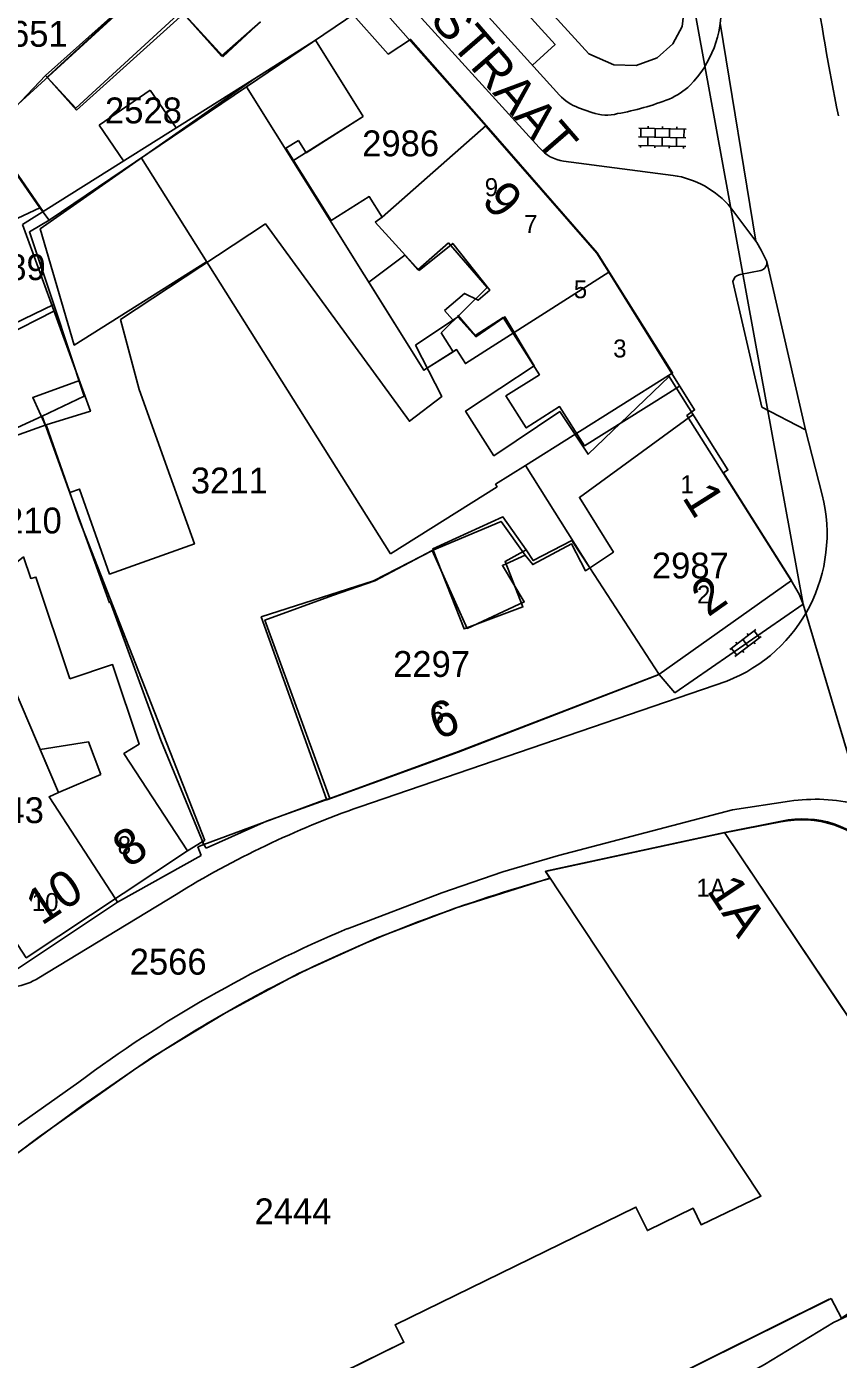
# Model space of a CAD drawing. Extents: x 148816 to 151297, y 399515 to 402500.
# Drawn here: x 149846 to 149902.5, y 400021.3 to 400114.1 of the extents above; entities that cross this region are included whole.
import ezdxf

# ---------------------------------------------------------------- set-up
doc = ezdxf.new("R2010")
doc.units = 0
for name, color, linetype in [('B01 Hoofdgebouw  [D] Norm', 7, 'Continuous'), ('B01 Hoofdgebouw  [T] Norm', 7, 'Continuous'), ('B01 hoofgebouw', 7, 'Continuous'), ('B02 Bijgebouw  [D] Norm', 7, 'Continuous'), ('G01 perceelsgrens', 7, 'Continuous'), ('S02 Open verharding  Norm', 7, 'Continuous'), ('T04 Haag heg  [D] Gem', 7, 'Continuous'), ('T09 Insteek water  [T] Norm', 7, 'Continuous'), ('V00 Kant verharding algemeen  [T] Norm', 7, 'Continuous'), ('V00 Kant verharding algemeen secundair  [T] Gem', 7, 'Continuous'), ('Z01 perceelnummer', 7, 'Continuous'), ('Z02 huisnummer', 7, 'Continuous'), ('Z02 Huisnummer  [Tekst] Norm', 7, 'Continuous'), ('Z06 straatnaam', 7, 'Continuous')]:
    doc.layers.add(name, color=color, linetype=linetype)

msp = doc.modelspace()

# ---------------------------------------------------------------- linework, layer by layer
at = {"layer": 'B01 Hoofdgebouw  [D] Norm'}
for points in [[(149845.726, 400100.28), (149861.9, 400110.45)], [(149847.37, 400086.35), (149850.459, 400087.292), (149845.726, 400100.28)], [(149853.867, 400088.815), (149852.562, 400093.687), (149862.642, 400100.331), (149872.671, 400086.603), (149874.921, 400088.312), (149873.102, 400091.895)], [(149870.289, 400100.456), (149870.77, 400100.81)], [(149870.289, 400100.456), (149873.356, 400097.085)], [(149873.356, 400097.085), (149875.684, 400098.98), (149878.267, 400095.714), (149877.457, 400095.023), (149876.514, 400095.501), (149875.123, 400094.297)], [(149890.748, 400089.707), (149885.107, 400084.308), (149883.136, 400087.273), (149878.552, 400084.195), (149876.58, 400087.312), (149881.367, 400090.467), (149879.318, 400093.863), (149877.292, 400092.479), (149876.04, 400093.87), (149873.102, 400091.895)], [(149875.123, 400094.297), (149875.668, 400093.675)], [(149853.867, 400088.815), (149856.02, 400082.78)], [(149867.31, 400074.48), (149870.261, 400075.501), (149874.265, 400077.609), (149876.68, 400072.18), (149880.66, 400074.034), (149879.149, 400076.568), (149880.721, 400077.289), (149881.257, 400076.631), (149883.944, 400078.071), (149884.919, 400076.194), (149886.869, 400077.502), (149884.512, 400081.304), (149892.425, 400087.059)], [(149899.26, 400075.51), (149890.04, 400068.98), (149876.08, 400063.62), (149867.14, 400060.36)], [(149902.04, 400025.57), (149865.869, 400007.623), (149866.921, 400005.543), (149855.774, 400000)]]:
    msp.add_lwpolyline(points, dxfattribs=at)
at = {"layer": 'B01 Hoofdgebouw  [T] Norm'}
for p, q in [((149866.13, 400113.11), (149861.9, 400110.45)), ((149869.46, 400107.8), (149866.13, 400113.11)), ((149865.48, 400105.28), (149869.46, 400107.8)), ((149878.01, 400107.17), (149870.77, 400100.81)), ((149885.75, 400098.32), (149878.01, 400107.17)), ((149864.06, 400105.6), (149864.94, 400106.13)), ((149864.94, 400106.13), (149865.48, 400105.28)), ((149867.22, 400100.57), (149864.06, 400105.6)), ((149869.88, 400102.23), (149867.22, 400100.57)), ((149870.77, 400100.81), (149869.88, 400102.23)), ((149890.99, 400089.96), (149885.75, 400098.32)), ((149890.71, 400089.78), (149890.99, 400089.96)), ((149894.85, 400083.21), (149890.71, 400089.78)), ((149847.37, 400086.35), (149849.04, 400081.64)), ((149857.7, 400078.07), (149856.02, 400082.78)), ((149894.54, 400083.02), (149894.85, 400083.21)), ((149899.26, 400075.51), (149894.54, 400083.02)), ((149849.04, 400081.64), (149849.7, 400081.88)), ((149849.7, 400081.88), (149851.8, 400075.97)), ((149851.8, 400075.97), (149857.7, 400078.07)), ((149846.31, 400075.66), (149845.8, 400077.16)), ((149846.67, 400075.76), (149846.31, 400075.66)), ((149849.02, 400068.68), (149846.67, 400075.76)), ((149890.04, 400068.98), (149899.26, 400075.51)), ((149867.31, 400074.48), (149862.61, 400072.77)), ((149862.61, 400072.77), (149867.14, 400060.36)), ((149852.01, 400069.67), (149849.02, 400068.68)), ((149853.85, 400064.12), (149852.01, 400069.67)), ((149876.08, 400063.62), (149890.04, 400068.98)), ((149852.79, 400063.48), (149853.85, 400064.12)), ((149857.23, 400056.7), (149852.79, 400063.48)), ((149867.14, 400060.36), (149876.08, 400063.62)), ((149882.15, 400055.29), (149894.61, 400057.99)), ((149894.61, 400057.99), (149911.2, 400033.26)), ((149846, 400049.27), (149857.23, 400056.7)), ((149897.14, 400032.69), (149882.15, 400055.29)), ((149892.98, 400030.69), (149897.14, 400032.69)), ((149871.67, 400023.72), (149888.44, 400031.92)), ((149888.44, 400031.92), (149889.24, 400030.29)), ((149889.24, 400030.29), (149892.42, 400031.84)), ((149892.42, 400031.84), (149892.98, 400030.69)), ((149902.76, 400024.2), (149902.04, 400025.57)), ((149872.29, 400022.52), (149871.67, 400023.72)), ((149860.9, 400016.92), (149872.29, 400022.52))]:
    msp.add_line(p, q, dxfattribs=at)
at = {"layer": 'B01 hoofgebouw'}
for points in [[(149853.38, 400116.05), (149847.46, 400110.55), (149849.45, 400108.38), (149856.8, 400115.13), (149859.7, 400111.98), (149862.3, 400114.4)], [(149869.46, 400107.8), (149866.13, 400113.11), (149861.9, 400110.45)], [(149858.554, 400097.702), (149849.333, 400091.898), (149846.955, 400099.98), (149861.9, 400110.45)], [(149864.551, 400104.71), (149869.46, 400107.8)], [(149899.26, 400075.51), (149894.54, 400083.02), (149894.85, 400083.21), (149890.71, 400089.78), (149890.99, 400089.96), (149885.75, 400098.32), (149878.01, 400107.17), (149870.77, 400100.81)], [(149871.348, 400077.378), (149854.021, 400104.903)], [(149870.77, 400100.81), (149869.88, 400102.23), (149867.22, 400100.57), (149864.06, 400105.6)], [(149872.362, 400098.157), (149873.25, 400097.14), (149875.39, 400099.01)], [(149875.39, 400099.01), (149878.091, 400095.912)], [(149872.362, 400098.157), (149869.836, 400096.275)], [(149876.568, 400090.615), (149886.553, 400096.975)], [(149873.675, 400090.148), (149869.836, 400096.275)], [(149878.091, 400095.912), (149874.891, 400092.748)], [(149876.03, 400093.99), (149877.24, 400092.57), (149879.2, 400093.81), (149881.72, 400089.84), (149879.39, 400088.36), (149880.8, 400086.14), (149883.13, 400087.62), (149884.85, 400084.9), (149890.719, 400088.565)], [(149875.718, 400091.437), (149874.891, 400092.748)], [(149873.675, 400090.148), (149875.718, 400091.437)], [(149875.718, 400091.437), (149875.955, 400091.586), (149876.568, 400090.615)], [(149890.719, 400088.565), (149891.48, 400089.04)], [(149847.37, 400086.35), (149849.04, 400081.64), (149849.7, 400081.88), (149851.8, 400075.97), (149857.7, 400078.07), (149856.02, 400082.78)], [(149880.761, 400083.529), (149878.669, 400082.215), (149878.776, 400082.045), (149871.348, 400077.378)], [(149880.761, 400083.529), (149885.22, 400076.41)], [(149885.22, 400076.41), (149883.98, 400078.3), (149881.29, 400076.91), (149880.8, 400077.65), (149879.33, 400076.85), (149880.57, 400073.68), (149876.48, 400072.15), (149874.32, 400077.63), (149870.16, 400075.49), (149867.31, 400074.48)], [(149849.02, 400068.68), (149852.01, 400069.67), (149853.85, 400064.12), (149852.79, 400063.48), (149857.23, 400056.7), (149846, 400049.27), (149841.54, 400056.08), (149841.11, 400055.81), (149838.59, 400059.58), (149836.87, 400063.28), (149840.39, 400064.92), (149841.45, 400062.65), (149843.65, 400064.09), (149844.25, 400063.23), (149845.2, 400063.84), (149843.83, 400065.99), (149843.12, 400065.63), (149839.71, 400073.16), (149842.3, 400074.37), (149845.8, 400077.16), (149846.31, 400075.66), (149846.67, 400075.76), (149849.02, 400068.68)], [(149867.31, 400074.48), (149862.61, 400072.77), (149867.14, 400060.36), (149876.08, 400063.62), (149890.04, 400068.98), (149899.26, 400075.51)], [(149851.19, 400062.02), (149850.32, 400064.3), (149846.97, 400063.76), (149848.25, 400060.76), (149851.19, 400062.02)], [(149851.358, 400000), (149847.03, 400008.59), (149861.44, 400015.85), (149860.9, 400016.92), (149872.29, 400022.52), (149871.67, 400023.72), (149888.44, 400031.92), (149889.24, 400030.29), (149892.42, 400031.84), (149892.98, 400030.69), (149897.14, 400032.69), (149882.15, 400055.29), (149894.61, 400057.99), (149911.2, 400033.26), (149907.93, 400031.05), (149909.5, 400028.73), (149902.76, 400024.2), (149902.04, 400025.57)], [(149856.71, 400000.48), (149866.96, 400005.61), (149865.94, 400007.66), (149901.89, 400025.52)]]:
    msp.add_lwpolyline(points, dxfattribs=at)
at = {"layer": 'B02 Bijgebouw  [D] Norm'}
for p, q in [((149847.333, 400110.651), (149853.365, 400116.066)), ((149856.939, 400114.95), (149849.482, 400108.257)), ((149859.585, 400112.002), (149856.939, 400114.95)), ((149859.585, 400112.002), (149862.3, 400114.4)), ((149849.482, 400108.257), (149847.333, 400110.651)), ((149851.064, 400107.209), (149854.624, 400109.648)), ((149854.624, 400109.648), (149856.431, 400107.011)), ((149852.775, 400104.712), (149851.064, 400107.209))]:
    msp.add_line(p, q, dxfattribs=at)
msp.add_lwpolyline([(149849.698, 400089.427), (149846.452, 400088.255), (149847.343, 400086.304)], dxfattribs=at)
at = {"layer": 'G01 perceelsgrens'}
for points in [[(149860.38, 400139.57), (149865.93, 400133.25), (149885.17, 400112.17), (149886.91, 400111.39), (149888.46, 400111.35), (149889.92, 400111.9), (149891.02, 400112.86), (149891.67, 400114.07), (149891.85, 400115.64), (149891.46, 400121.12)], [(149843.27, 400106.72), (149861.51, 400123.37)], [(149891.46, 400121.12), (149900.09, 400073.87)], [(149869, 400115.06), (149870.24, 400115.87), (149878.02, 400107.1), (149885.73, 400098.3), (149886.553, 400096.975)], [(149861.318, 400109.871), (149869, 400115.06)], [(149847.58, 400100.59), (149861.318, 400109.871)], [(149861.318, 400109.871), (149873.675, 400090.148), (149875.955, 400091.586), (149876.568, 400090.615), (149886.553, 400096.975)], [(149843.27, 400106.72), (149846.94, 400101.46)], [(149823.81, 400090.59), (149846.94, 400101.46)], [(149846.94, 400101.46), (149847.58, 400100.59)], [(149847.91, 400094.72), (149846.22, 400099.78), (149847.58, 400100.59)], [(149886.553, 400096.975), (149890.933, 400089.92)], [(149826.59, 400084.71), (149844.4, 400093.04), (149847.91, 400094.72)], [(149847.1, 400086.95), (149850.02, 400088.34), (149847.91, 400094.72)], [(149880.761, 400083.529), (149890.71, 400089.78), (149890.933, 400089.92)], [(149890.933, 400089.92), (149892.52, 400087.39), (149891.99, 400086.99), (149899.24, 400075.51), (149899.8, 400074.57), (149900.09, 400073.87)], [(149838.79, 400083.15), (149847.1, 400086.95)], [(149847.1, 400086.95), (149851.797, 400073.969)], [(149880.761, 400083.529), (149885.22, 400076.41)], [(149885.22, 400076.41), (149883.98, 400078.3), (149881.29, 400076.91), (149880.8, 400077.65), (149879.18, 400079.94), (149874.29, 400077.72), (149874.32, 400077.63), (149870.16, 400075.49), (149862.36, 400072.99), (149866.9, 400060.31)], [(149890.05, 400068.98), (149885.22, 400076.41)], [(149851.797, 400073.969), (149851.856, 400073.991)], [(149858.36, 400057.145), (149855.359, 400064.416), (149851.856, 400073.991)], [(149890.05, 400068.98), (149891.15, 400067.71), (149900.09, 400073.87)], [(149900.09, 400073.87), (149905.29, 400056.46)], [(149843.851, 400071.201), (149845.18, 400067.95), (149848.25, 400060.76), (149847.58, 400060.47), (149852.2, 400053.37), (149852.34, 400053.13)], [(149866.9, 400060.31), (149866.92, 400060.25), (149876.07, 400063.58), (149890.05, 400068.98)], [(149858.36, 400057.145), (149866.9, 400060.31)], [(149815.66, 400013.72), (149818.79, 400016.16), (149835.59, 400028.47), (149849.87, 400038.97), (149854.81, 400042.38), (149859.91, 400045.47), (149864.96, 400048.17), (149870.42, 400050.65), (149875.86, 400052.73), (149882.45, 400054.8), (149882.14, 400055.26), (149894.59, 400057.97), (149898.52, 400058.72)], [(149857.943, 400056.987), (149858.36, 400057.145)], [(149858.163, 400056.376), (149857.943, 400056.987)], [(149852.34, 400053.13), (149858.163, 400056.376)], [(149844.03, 400047.62), (149852.34, 400053.13)]]:
    msp.add_lwpolyline(points, dxfattribs=at)
msp.add_arc((149899.977, 400051.816), 7.056, 41.15921, 101.92012, dxfattribs=at)
at = {"layer": 'S02 Open verharding  Norm'}
for p, q in [((149888.639, 400106.997), (149891.939, 400106.916)), ((149888.789, 400106.994), (149888.775, 400106.394)), ((149889.289, 400106.981), (149889.293, 400107.131)), ((149889.789, 400106.969), (149889.774, 400106.369)), ((149890.289, 400106.957), (149890.293, 400107.107)), ((149890.789, 400106.945), (149890.774, 400106.345)), ((149891.289, 400106.932), (149891.292, 400107.082)), ((149891.789, 400106.92), (149891.774, 400106.32)), ((149888.625, 400106.398), (149891.924, 400106.317)), ((149889.275, 400106.382), (149889.26, 400105.782)), ((149890.274, 400106.357), (149890.259, 400105.757)), ((149891.259, 400105.733), (149891.274, 400106.333)), ((149888.61, 400105.798), (149891.909, 400105.717)), ((149888.76, 400105.794), (149888.756, 400105.644)), ((149889.76, 400105.77), (149889.756, 400105.62)), ((149890.759, 400105.745), (149890.756, 400105.595)), ((149891.759, 400105.72), (149891.755, 400105.57)), ((149894.972, 400070.708), (149896.8, 400072.105)), ((149895.336, 400070.231), (149897.164, 400071.628)), ((149896.192, 400071.829), (149896.283, 400071.71)), ((149897.045, 400071.537), (149896.681, 400072.013)), ((149895.455, 400070.323), (149895.091, 400070.799)), ((149895.397, 400071.222), (149895.489, 400071.103)), ((149895.853, 400070.626), (149895.944, 400070.507)), ((149895.886, 400071.406), (149896.25, 400070.93)), ((149896.647, 400071.233), (149896.739, 400071.114))]:
    msp.add_line(p, q, dxfattribs=at)
at = {"layer": 'T04 Haag heg  [D] Gem'}
for p, q in [((149839.738, 400111.959), (149847.181, 400101.195)), ((149847.333, 400110.651), (149843.452, 400106.588)), ((149847.916, 400094.269), (149844.468, 400092.501)), ((149843.026, 400084.783), (149847.37, 400086.35)), ((149849.04, 400081.64), (149849.663, 400079.815)), ((149849.663, 400079.815), (149858.431, 400057.434)), ((149858.431, 400057.434), (149858.24, 400057.34))]:
    msp.add_line(p, q, dxfattribs=at)
msp.add_lwpolyline([(149874.265, 400077.609), (149879.052, 400079.634), (149880.721, 400077.289)], dxfattribs=at)
at = {"layer": 'T09 Insteek water  [T] Norm'}
msp.add_line((149914.8, 400029.86), (149902.19, 400023.88), dxfattribs=at)
msp.add_lwpolyline([(149902.19, 400023.88), (149897.398, 400020.975), (149885.126, 400014.209), (149874.984, 400008.46), (149866.312, 400003.526), (149860.329, 400000.067)], dxfattribs=at)
at = {"layer": 'V00 Kant verharding algemeen  [T] Norm'}
for p, q in [((149900.244, 400085.992), (149897.2, 400087.577)), ((149901.403, 400081.479), (149900.244, 400085.992)), ((149869.217, 400059.776), (149894.761, 400068.515)), ((149862.73, 400058.77), (149867.14, 400060.36)), ((149883.043, 400056.391), (149895.155, 400059.553)), ((149895.155, 400059.553), (149899.127, 400060.169)), ((149858.52, 400056.9), (149862.73, 400058.77)), ((149894.61, 400057.99), (149898.58, 400058.77)), ((149857.23, 400056.7), (149858.24, 400057.34)), ((149858.24, 400057.34), (149858.52, 400056.9)), ((149879.183, 400055.257), (149883.043, 400056.391)), ((149874.93, 400053.791), (149879.183, 400055.257)), ((149846.882, 400047.877), (149856.426, 400053.681)), ((149868.361, 400051.293), (149874.93, 400053.791)), ((149853.47, 400041.45), (149846.89, 400036.8)), ((149844.742, 400037.131), (149849.655, 400040.614)), ((149846.89, 400036.8), (149815.59, 400013.66))]:
    msp.add_line(p, q, dxfattribs=at)
for points in [[(149881.715, 400105.641), (149850.815, 400139.603), (149849.277, 400144.231), (149846.54, 400148.773)], [(149883.128, 400109.292), (149855.321, 400139.971), (149853.427, 400144.318)], [(149866, 400117.76), (149868.373, 400115.295), (149871.198, 400112.149), (149872.749, 400113.17), (149878.01, 400107.17)], [(149885.382, 400108.091), (149884.436, 400108.42)], [(149891.029, 400103.71), (149883.407, 400104.689), (149883.407, 400104.689)], [(149896.862, 400099.032), (149895.049, 400101.446)], [(149897.544, 400097.725), (149897.169, 400098.503), (149896.862, 400099.032)], [(149895.687, 400096.814), (149897.146, 400097.101)], [(149897.2, 400087.577), (149895.184, 400096.315)]]:
    msp.add_lwpolyline(points, dxfattribs=at)
for centre, radius, start, end in [((150072.868, 400142.301), 173.78, 188.11773, 191.42964), ((149886.778, 400115.3), 7.604, 315.55355, 2.68806), ((149888.577, 400113.918), 5.359, 293.99612, 312.62853), ((149885.652, 400111.66), 3.461, 223.18315, 249.43671), ((149883.853, 400126.548), 18.835, 280.11268, 291.50014), ((149886.403, 400110.777), 2.873, 249.18663, 285.27501), ((149883.815, 400107.394), 2.736, 219.85415, 261.41749), ((149890.126, 400097.406), 6.368, 39.37323, 81.85173), ((149897.015, 400097.624), 0.539, 284.11017, 10.8287), ((149895.801, 400096.196), 0.629, 100.47974, 169.06281), ((149890.752, 400078.752), 10.994, 291.38365, 14.36042), ((149891.496, 399996.551), 67.035, 109.41161, 121.54463), ((149900.926, 400047.469), 12.827, 76.62846, 98.06061), ((149900.067, 400052.001), 6.93, 41.46344, 102.38864), ((149910.006, 399955.593), 102.945, 105.50889, 115.60319), ((149902.458, 399969.844), 88.299, 112.71562, 126.72729), ((149844.554, 400051.556), 4.353, 206.8423, 302.3246), ((149908.778, 399959.86), 98.569, 116.03102, 124.13237)]:
    msp.add_arc(centre, radius, start, end, dxfattribs=at)
at = {"layer": 'V00 Kant verharding algemeen secundair  [T] Gem'}
msp.add_line((149897.544, 400097.725), (149900.244, 400085.992), dxfattribs=at)
for points in [[(149863.772, 400130.647), (149865.323, 400132.055), (149882.816, 400112.824), (149881.235, 400111.381)], [(149896.779, 400099.142), (149894.315, 400114.295)]]:
    msp.add_lwpolyline(points, dxfattribs=at)

# ---------------------------------------------------------------- texts
at = {"layer": 'Z01 perceelnummer'}
for s, p in [('2651', (149843.524, 400112.66)), ('2528', (149851.476, 400107.329)), ('2986', (149869.381, 400105.036)), ('2489', (149841.997, 400096.42)), ('3211', (149857.454, 400081.577)), ('3210', (149843.113, 400078.796)), ('2987', (149889.553, 400075.663)), ('2297', (149871.535, 400068.811)), ('2843', (149841.871, 400058.636)), ('2566', (149853.197, 400048.094)), ('2444', (149861.89, 400030.724))]:
    msp.add_text(s, height=1.8, dxfattribs=at).set_placement(p)
at = {"layer": 'Z02 huisnummer'}
for s, rotation, p in [('9', 311.1482, (149877.626, 400101.912)), ('1', 302.2119, (149891.62, 400081.301)), ('2', 35.31121, (149893.468, 400072.94)), ('6', 20.06635, (149874.605, 400064.413)), ('8', 33.4994, (149853.108, 400055.472)), ('10', 33.4994, (149847.064, 400051.472)), ('1A', 303.65827, (149893.323, 400053.939))]:
    msp.add_text(s, height=2.5, rotation=rotation, dxfattribs=at).set_placement(p)
at = {"layer": 'Z02 Huisnummer  [Tekst] Norm'}
for s, p in [('9', (149877.915, 400102.265)), ('7', (149880.656, 400099.707)), ('5', (149884.117, 400095.16)), ('3', (149886.857, 400091.039)), ('1', (149891.54, 400081.595)), ('2', (149892.69, 400073.92)), ('6', (149874.15, 400065.58)), ('8', (149852.36, 400056.475)), ('1A', (149892.651, 400053.524)), ('10', (149846.38, 400052.52))]:
    msp.add_text(s, height=1.25, dxfattribs=at).set_placement(p)
at = {"layer": 'Z06 straatnaam'}
msp.add_text('VAN MERHEIMSTRAAT', height=2.5, rotation=310.90573, dxfattribs=at).set_placement((149858.578, 400132.322))

doc.saveas('drawing.dxf')
